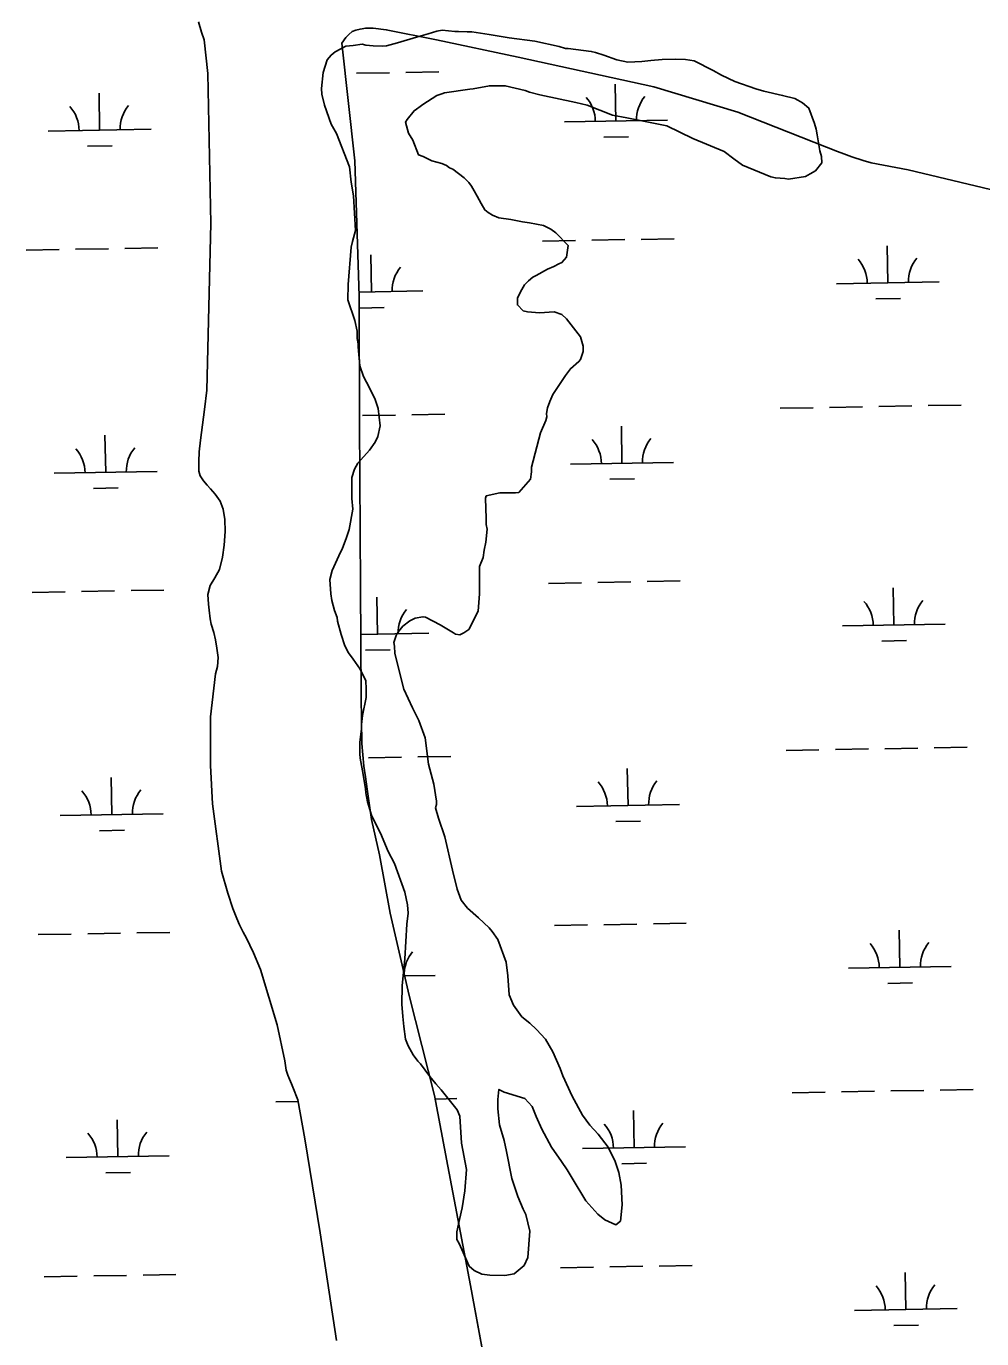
# Model space of a CAD drawing. Extents: x 3903937 to 3942190, y 260677 to 286651.
# Drawn here: x 3919155 to 3920083, y 268241 to 269517 of the extents above; entities that cross this region are included whole.
import ezdxf

# ---------------------------------------------------------------- set-up
doc = ezdxf.new("R2010")
doc.units = 0
for name, color, linetype in [('V-SITE-VEGE', 7, 'Continuous'), ('V-TOPO-SHOR', 7, 'Continuous'), ('V-WETL-SWMP', 7, 'Continuous')]:
    doc.layers.add(name, color=color, linetype=linetype)

msp = doc.modelspace()

# ---------------------------------------------------------------- linework, layer by layer
at = {"layer": 'V-SITE-VEGE'}
for points in [[(3919444.5, 269440), (3919442, 269450.7), (3919441.5, 269455.9), (3919443.1, 269471.7), (3919447.2, 269484), (3919450.8, 269488.6), (3919454.9, 269491.6), (3919465.2, 269497.2), (3919472.3, 269497.7), (3919481.1, 269499.2), (3919484.6, 269498.2), (3919491.8, 269497.6), (3919501, 269497.1), (3919504.6, 269497.6), (3919515.3, 269500.6), (3919533.8, 269506.1), (3919545.1, 269509.2), (3919553.8, 269511.7), (3919558.9, 269512.7), (3919571.2, 269511.6), (3919574.8, 269511.6), (3919583, 269511.1), (3919587.6, 269511), (3919604.4, 269508.4), (3919623.9, 269505.3), (3919648.9, 269502.1), (3919672.5, 269496.9), (3919678.6, 269494.8), (3919681.2, 269494.8), (3919703.7, 269492.1), (3919707.8, 269491.1), (3919715.9, 269488.5), (3919728.7, 269483.8), (3919739.4, 269481.8), (3919752.8, 269482.2), (3919761.5, 269483.2), (3919772.7, 269484.2), (3919785.5, 269484.6), (3919795.2, 269484.1), (3919803.9, 269483), (3919822.3, 269473.7), (3919830.5, 269469.1), (3919843.3, 269462.9), (3919863.7, 269455.7), (3919871.4, 269453.6)], [(3919871.4, 269453.6), (3919889.8, 269449.4), (3919901.5, 269446.3), (3919904.6, 269444.7), (3919909.2, 269442.2), (3919915.3, 269437), (3919920.9, 269422.2), (3919922.4, 269416.5), (3919923.4, 269410.9), (3919925.9, 269395.5), (3919927.4, 269389.9), (3919927.9, 269383.7), (3919921.7, 269376.1), (3919916.6, 269373), (3919912, 269370.5), (3919895.6, 269368), (3919892, 269368.5), (3919882.8, 269369.1), (3919878.2, 269370.1), (3919850.6, 269381.5), (3919842.4, 269387.7), (3919832.8, 269394.9), (3919802.6, 269407.3), (3919777.1, 269419.7), (3919738.2, 269427.5), (3919724.4, 269430.1), (3919699.9, 269440), (3919688.6, 269442.6), (3919653.8, 269449.9), (3919643.6, 269452.5), (3919639.5, 269454), (3919620.1, 269458.7), (3919604.7, 269458.8), (3919588.9, 269455.8), (3919585.8, 269455.3), (3919561.2, 269451.8), (3919558.6, 269450.8), (3919553.5, 269449.3), (3919540.2, 269440.6), (3919537.6, 269438.6), (3919534, 269436), (3919531.5, 269434.5), (3919524.8, 269425.8), (3919523.2, 269423.3), (3919526.2, 269412.5), (3919530.3, 269405.8), (3919535.9, 269391.5), (3919540.5, 269389.9), (3919548.7, 269385.8), (3919553.8, 269384.3), (3919558.4, 269383.2), (3919563, 269381.1), (3919566, 269379.1), (3919569.1, 269377.5), (3919580.3, 269369.3), (3919584.9, 269364.7), (3919587.5, 269361.1), (3919590, 269356.5), (3919593, 269351.3), (3919596.6, 269344.2), (3919600.2, 269338), (3919603.7, 269335.4), (3919607.8, 269332.8), (3919613.9, 269330.3), (3919625.7, 269328.7), (3919637, 269326.6), (3919643.6, 269325.5), (3919657.4, 269322.9), (3919664.6, 269319.3), (3919669.2, 269315.7), (3919681.4, 269303.4), (3919679.8, 269292.1), (3919675.2, 269287), (3919672.1, 269285.5), (3919667.5, 269283), (3919661.3, 269280.4), (3919650.1, 269274.3), (3919647, 269272.8), (3919642.9, 269269.2), (3919638.8, 269265.2), (3919635.1, 269258.5), (3919632, 269252.4), (3919632, 269245.7), (3919637.6, 269240.1), (3919641.7, 269239), (3919653.5, 269238), (3919667.8, 269238.9), (3919675, 269236.4), (3919679.6, 269232.2), (3919693.3, 269214.8), (3919695.8, 269205.6), (3919695.8, 269200.4), (3919693.2, 269192.8), (3919691.7, 269190.7), (3919683.5, 269183.6), (3919678.8, 269177), (3919666.5, 269158.6), (3919663.4, 269152), (3919661.3, 269145.8), (3919660.2, 269140.2), (3919660.7, 269137.1)], [(3919644.2, 268345.4), (3919642, 268319.8), (3919638.4, 268312.2), (3919628.7, 268304), (3919619.9, 268302.5), (3919605.1, 268302.6), (3919597.4, 268303.6), (3919589.8, 268307.2), (3919585.2, 268311.3), (3919578.1, 268327.8), (3919575.5, 268333.4), (3919573, 268337.5), (3919573, 268344.7), (3919575.6, 268356.9), (3919578.2, 268368.2), (3919580.9, 268384.6), (3919582.5, 268405.5), (3919577.5, 268431.1), (3919576.1, 268457.3), (3919573.5, 268463.4), (3919557.7, 268482.9), (3919552.6, 268488.6), (3919547, 268495.8), (3919537.9, 268508.1), (3919535.3, 268510.7), (3919530.7, 268516.8), (3919525.7, 268525.5), (3919523.1, 268532.2), (3919521.6, 268544.5), (3919520.7, 268554.2), (3919519.7, 268566), (3919519.8, 268583.9), (3919522.4, 268610), (3919524.6, 268643.8), (3919525.7, 268654.5), (3919525.2, 268662.7), (3919522.7, 268675), (3919512.6, 268702.7), (3919506.5, 268714.5), (3919498.9, 268732.4), (3919495.3, 268739.1), (3919490.2, 268749.9), (3919486.2, 268762.7), (3919484.7, 268771.4), (3919484.2, 268775.5), (3919482.2, 268789.3), (3919479.2, 268805.2), (3919478.7, 268809.3), (3919478.8, 268820.5), (3919480.4, 268833.8), (3919480.4, 268837.9), (3919481.4, 268846.6), (3919485.1, 268864), (3919485.1, 268872.7), (3919484.6, 268880.4), (3919479.1, 268891.7), (3919472.4, 268901.4), (3919467.9, 268907.6), (3919464.3, 268914.3), (3919460.8, 268925.5), (3919457.2, 268938.3), (3919456.7, 268941.9), (3919454.2, 268948.6), (3919451.7, 268958.3), (3919450.7, 268965), (3919449.7, 268978.8), (3919451.8, 268987.5), (3919460.1, 269005.4), (3919461.6, 269008.4), (3919465.8, 269019.7), (3919468.4, 269027.4), (3919472, 269047.3), (3919471, 269057.5), (3919471.1, 269078), (3919473.7, 269086.2), (3919476.8, 269091.8), (3919488.1, 269104.6), (3919493.8, 269112.2), (3919496.4, 269117.8), (3919498.5, 269128.1), (3919496.5, 269145), (3919493.5, 269154.7), (3919485.3, 269170.6), (3919482.3, 269176.2), (3919478.7, 269186.5), (3919477.3, 269204.9), (3919477.3, 269208), (3919476.3, 269213.1), (3919476.3, 269220.3), (3919473.8, 269230.5), (3919467.2, 269250.5), (3919467.3, 269265.4), (3919470.5, 269301.7), (3919471.6, 269307.3), (3919474.7, 269318), (3919472.8, 269351.8), (3919470.3, 269365.1), (3919468.8, 269380), (3919456.1, 269412.3), (3919451, 269421.5), (3919444.5, 269440)], [(3919660.7, 269137.1), (3919659.7, 269133.5), (3919654.5, 269121.3), (3919645.7, 269088), (3919645.7, 269083.4), (3919644.6, 269076.3), (3919633.3, 269063.5), (3919630.2, 269063), (3919614.9, 269063.1), (3919601.6, 269060.1), (3919601, 269058), (3919601.5, 269038.1), (3919601.5, 269032.4), (3919602.5, 269027.8), (3919601.4, 269015), (3919599.8, 269007.4), (3919598.8, 269000.2), (3919595.1, 268991.5), (3919595, 268964.9), (3919593.9, 268948), (3919584.7, 268930.1), (3919580, 268927.1), (3919575.9, 268925.1), (3919571.8, 268925.6), (3919569.8, 268927.1), (3919557, 268934.9), (3919542.7, 268942.1), (3919540.2, 268942.6), (3919532.5, 268941.1), (3919527.4, 268938.6), (3919520.7, 268933.5), (3919518.1, 268930.4), (3919515, 268926.3), (3919514, 268924.3), (3919511.9, 268917.6), (3919512.4, 268914.1), (3919512.9, 268906.9), (3919521.5, 268872.1), (3919530.1, 268854.1), (3919536.2, 268841.8), (3919542.3, 268824.9), (3919545.7, 268799.3), (3919550.8, 268779.8), (3919553.3, 268763.4), (3919553.2, 268760.3), (3919552.2, 268756.8), (3919555.2, 268747), (3919561.3, 268728.6), (3919568.9, 268696.3), (3919573.4, 268677.9), (3919577.4, 268667.1), (3919583.5, 268659.4), (3919594.3, 268650.1), (3919604.4, 268640.4), (3919607.5, 268636.8), (3919613.1, 268629.1), (3919621.2, 268607), (3919622.7, 268593.7), (3919624.1, 268575.3), (3919628.2, 268565), (3919636.3, 268553.7), (3919644, 268547.6), (3919650.6, 268541.4), (3919659.3, 268532.2), (3919666.4, 268519.8), (3919673.5, 268503.4), (3919676, 268496.3), (3919685.2, 268476.8), (3919695.3, 268458.3), (3919702.4, 268448.5), (3919710.6, 268439.8), (3919720.3, 268427), (3919726.9, 268413.1), (3919730.4, 268402.4), (3919732.9, 268390.1), (3919733.9, 268371.1), (3919732.3, 268355.3), (3919727.6, 268351.7), (3919716.9, 268356.4), (3919710.3, 268362), (3919698.6, 268374.9), (3919685.3, 268396.9), (3919680.3, 268405.1), (3919674.7, 268413.3), (3919665, 268427.2), (3919655.8, 268444.6), (3919650.3, 268457), (3919646.2, 268466.7), (3919639.1, 268474.4), (3919619.1, 268480.6), (3919614, 268483.2), (3919613, 268473.5), (3919612.9, 268464.3), (3919614.4, 268448.9), (3919619, 268433.5), (3919621.5, 268422.8), (3919626.5, 268396.7), (3919632.5, 268379.2), (3919637.6, 268366.9), (3919640.2, 268361.8), (3919644.2, 268345.4)]]:
    msp.add_lwpolyline(points, dxfattribs=at)
at = {"layer": 'V-TOPO-SHOR'}
for points in [[(3919321.9, 269520.8), (3919324.9, 269510.9), (3919327.5, 269503.2), (3919331, 269470.5), (3919334.1, 269324.7), (3919330, 269162.9), (3919327.9, 269144.1), (3919323.8, 269114.1), (3919322.5, 269102.9), (3919322.2, 269093.5), (3919322.3, 269084.2), (3919323.5, 269079.5), (3919326.7, 269074.6), (3919330.3, 269070.5), (3919333.6, 269067.1), (3919338.1, 269061.9), (3919342.9, 269055.1), (3919345.9, 269047.2), (3919347.7, 269037.2), (3919347.9, 269025.4), (3919347, 269012.1), (3919345.4, 269000.6), (3919342.3, 268988.7), (3919338, 268980.6), (3919333.2, 268972.9), (3919331.2, 268964.4), (3919331.6, 268955), (3919332.3, 268948.9), (3919333.4, 268940.7), (3919334.4, 268935.3), (3919336.9, 268927.3), (3919338.5, 268920.3), (3919339.9, 268912), (3919341, 268902.9), (3919340.4, 268894.2), (3919338.4, 268887), (3919333.8, 268845.4), (3919333.5, 268833.2), (3919333.8, 268798.1), (3919335.7, 268760.9), (3919344.3, 268695.5), (3919350.4, 268674.1), (3919355.3, 268659.2), (3919359.4, 268649.3), (3919361.9, 268643.3), (3919365.4, 268636.2), (3919368.5, 268630.3)], [(3919461.4, 269500), (3919465.2, 269505.6), (3919468, 269508.5), (3919471.5, 269511.4), (3919474.9, 269512.8), (3919479.1, 269513.8), (3919484.6, 269514.8), (3919491.9, 269514.8), (3919504.4, 269513.1), (3919553.2, 269503.4), (3919632.7, 269486.4), (3919764.5, 269457.8), (3919846.1, 269433), (3919932.3, 269399), (3919943.1, 269394.8), (3919949.2, 269392.5), (3919957.1, 269389.6), (3919968, 269386.2), (3919975.7, 269383.9), (3920011.7, 269377), (3920091.7, 269357.9)], [(3919461.4, 269500), (3919473.8, 269385.6), (3919478.1, 269254.1), (3919478.5, 269131.3), (3919479.5, 268972.1), (3919480, 268864.8), (3919480.9, 268819.4), (3919482.7, 268797.3), (3919484.3, 268787), (3919485.9, 268775.1), (3919490.2, 268745.6), (3919497.8, 268711.2), (3919508.3, 268654.5), (3919526.9, 268574.6), (3919551.5, 268477.4), (3919564.5, 268408.5), (3919586.5, 268292.6), (3919609.2, 268169.5)], [(3919368.5, 268630.3), (3919371.9, 268623.5), (3919375.4, 268616), (3919382.4, 268599.8), (3919398.6, 268546), (3919405.8, 268511), (3919407.3, 268501.9), (3919408.7, 268497.1), (3919410.3, 268493.2), (3919412.4, 268488.8), (3919413.8, 268485.3), (3919418.4, 268473), (3919425.5, 268435.1), (3919440.1, 268343.9), (3919456.1, 268239.3)]]:
    msp.add_lwpolyline(points, dxfattribs=at)
at = {"layer": 'V-WETL-SWMP'}
for p, q in [((3919321.9, 269520.8), (3919324.9, 269510.9)), ((3919324.9, 269510.9), (3919327.5, 269503.2)), ((3919468, 269508.5), (3919471.5, 269511.4)), ((3919471.5, 269511.4), (3919474.9, 269512.8)), ((3919474.9, 269512.8), (3919479.1, 269513.8)), ((3919479.1, 269513.8), (3919484.6, 269514.8)), ((3919484.6, 269514.8), (3919491.9, 269514.8)), ((3919491.9, 269514.8), (3919504.4, 269513.1)), ((3919504.4, 269513.1), (3919553.2, 269503.4)), ((3919327.5, 269503.2), (3919331, 269470.5)), ((3919461.4, 269500), (3919465.2, 269505.6)), ((3919473.8, 269385.6), (3919461.4, 269500)), ((3919465.2, 269505.6), (3919468, 269508.5)), ((3919553.2, 269503.4), (3919632.7, 269486.4)), ((3919632.7, 269486.4), (3919764.5, 269457.8)), ((3919475.6, 269470.8), (3919507.6, 269471.3)), ((3919523.6, 269471.6), (3919555.6, 269472.2)), ((3919331, 269470.5), (3919334.1, 269324.7)), ((3919727.7, 269424.4), (3919727.1, 269460.4)), ((3919225.9, 269415.6), (3919225.3, 269451.6)), ((3919764.5, 269457.8), (3919846.1, 269433)), ((3919846.1, 269433), (3919932.3, 269399)), ((3919677.8, 269423.6), (3919777.7, 269425.3)), ((3919175.9, 269414.7), (3919275.9, 269416.5)), ((3919716, 269408.8), (3919740, 269409.2)), ((3919214.2, 269400), (3919238.2, 269400.4)), ((3919932.3, 269399), (3919943.1, 269394.8)), ((3919943.1, 269394.8), (3919949.2, 269392.5)), ((3919478.1, 269254.1), (3919473.8, 269385.6)), ((3919949.2, 269392.5), (3919957.1, 269389.6)), ((3919957.1, 269389.6), (3919968, 269386.2)), ((3919968, 269386.2), (3919975.7, 269383.9)), ((3919975.7, 269383.9), (3920011.7, 269377)), ((3920011.7, 269377), (3920091.7, 269357.9)), ((3919334.1, 269324.7), (3919330, 269162.9)), ((3919656.4, 269307.7), (3919688.4, 269308.3)), ((3919704.4, 269308.6), (3919736.4, 269309.2)), ((3919752.4, 269309.4), (3919784.4, 269310)), ((3919154.6, 269298.9), (3919186.5, 269299.5)), ((3919202.5, 269299.8), (3919234.5, 269300.3)), ((3919250.5, 269300.6), (3919282.5, 269301.2)), ((3919490.2, 269258.4), (3919489.5, 269294.4)), ((3919992, 269267.2), (3919991.4, 269303.2)), ((3919942, 269266.3), (3920042, 269268.1)), ((3919478, 269258.2), (3919540.2, 269259.3)), ((3919478.5, 269131.3), (3919478.1, 269254.1)), ((3919478.4, 269242.7), (3919502.4, 269243.2)), ((3919980.3, 269251.6), (3920004.3, 269252)), ((3919330, 269162.9), (3919327.9, 269144.1)), ((3919327.9, 269144.1), (3919323.8, 269114.1)), ((3919887.3, 269145.3), (3919919.3, 269145.8)), ((3919935.3, 269146.1), (3919967.3, 269146.7)), ((3919983.3, 269147), (3920015.3, 269147.5)), ((3920031.3, 269147.8), (3920063.3, 269148.4)), ((3919479.5, 268972.1), (3919478.5, 269131.3)), ((3919481.4, 269138.1), (3919513.4, 269138.7)), ((3919529.4, 269139), (3919561.4, 269139.5)), ((3919733.6, 269091.8), (3919733, 269127.8)), ((3919231.8, 269083), (3919231.1, 269119)), ((3919322.5, 269102.9), (3919322.2, 269093.5)), ((3919323.8, 269114.1), (3919322.5, 269102.9)), ((3919322.2, 269093.5), (3919322.3, 269084.2)), ((3919683.6, 269090.9), (3919783.6, 269092.7)), ((3919181.8, 269082.1), (3919281.8, 269083.9)), ((3919322.3, 269084.2), (3919323.5, 269079.5)), ((3919323.5, 269079.5), (3919326.7, 269074.6)), ((3919721.9, 269076.2), (3919745.9, 269076.6)), ((3919220, 269067.4), (3919244, 269067.8)), ((3919326.7, 269074.6), (3919330.3, 269070.5)), ((3919330.3, 269070.5), (3919333.6, 269067.1)), ((3919333.6, 269067.1), (3919338.1, 269061.9)), ((3919338.1, 269061.9), (3919342.9, 269055.1)), ((3919342.9, 269055.1), (3919345.9, 269047.2)), ((3919345.9, 269047.2), (3919347.7, 269037.2)), ((3919347.9, 269025.4), (3919347, 269012.1)), ((3919347.7, 269037.2), (3919347.9, 269025.4)), ((3919347, 269012.1), (3919345.4, 269000.6)), ((3919345.4, 269000.6), (3919342.3, 268988.7)), ((3919342.3, 268988.7), (3919338, 268980.6)), ((3919338, 268980.6), (3919333.2, 268972.9)), ((3919662.2, 268975.1), (3919694.2, 268975.7)), ((3919710.2, 268976), (3919742.2, 268976.5)), ((3919758.2, 268976.8), (3919790.2, 268977.4)), ((3919160.4, 268966.3), (3919192.4, 268966.9)), ((3919208.4, 268967.1), (3919240.4, 268967.7)), ((3919256.4, 268968), (3919288.4, 268968.5)), ((3919333.2, 268972.9), (3919331.2, 268964.4)), ((3919331.2, 268964.4), (3919331.6, 268955)), ((3919480, 268864.8), (3919479.5, 268972.1)), ((3919496, 268925.8), (3919495.4, 268961.8)), ((3919997.8, 268934.6), (3919997.2, 268970.6)), ((3919331.6, 268955), (3919332.3, 268948.9)), ((3919332.3, 268948.9), (3919333.4, 268940.7)), ((3919333.4, 268940.7), (3919334.4, 268935.3)), ((3919334.4, 268935.3), (3919336.9, 268927.3)), ((3919336.9, 268927.3), (3919338.5, 268920.3)), ((3919479.7, 268925.5), (3919546, 268926.6)), ((3919947.9, 268933.7), (3920047.8, 268935.5)), ((3919338.5, 268920.3), (3919339.9, 268912)), ((3919339.9, 268912), (3919341, 268902.9)), ((3919484.3, 268910.1), (3919508.3, 268910.5)), ((3919986.1, 268919), (3920010.1, 268919.4)), ((3919341, 268902.9), (3919340.4, 268894.2)), ((3919338.4, 268887), (3919333.8, 268845.4)), ((3919340.4, 268894.2), (3919338.4, 268887)), ((3919480.9, 268819.4), (3919480, 268864.8)), ((3919333.8, 268845.4), (3919333.5, 268833.2)), ((3919333.5, 268833.2), (3919333.8, 268798.1)), ((3919482.7, 268797.3), (3919480.9, 268819.4)), ((3919893.1, 268812.7), (3919925.1, 268813.2)), ((3919941.1, 268813.5), (3919973.1, 268814.1)), ((3919989.1, 268814.3), (3920021.1, 268814.9)), ((3920037.1, 268815.2), (3920069.1, 268815.8)), ((3919333.8, 268798.1), (3919335.7, 268760.9)), ((3919484.3, 268787), (3919482.7, 268797.3)), ((3919487.3, 268805.5), (3919519.3, 268806.1)), ((3919535.3, 268806.4), (3919567.3, 268806.9)), ((3919739.5, 268759.2), (3919738.8, 268795.2)), ((3919237.6, 268750.4), (3919237, 268786.4)), ((3919485.9, 268775.1), (3919484.3, 268787)), ((3919490.2, 268745.6), (3919485.9, 268775.1)), ((3919335.7, 268760.9), (3919344.3, 268695.5)), ((3919689.5, 268758.3), (3919789.5, 268760.1)), ((3919187.6, 268749.5), (3919287.6, 268751.2)), ((3919497.8, 268711.2), (3919490.2, 268745.6)), ((3919225.9, 268734.7), (3919249.9, 268735.2)), ((3919727.7, 268743.6), (3919751.7, 268744)), ((3919508.3, 268654.5), (3919497.8, 268711.2)), ((3919344.3, 268695.5), (3919350.4, 268674.1)), ((3919350.4, 268674.1), (3919355.3, 268659.2)), ((3919355.3, 268659.2), (3919359.4, 268649.3)), ((3919359.4, 268649.3), (3919361.9, 268643.3)), ((3919361.9, 268643.3), (3919365.4, 268636.2)), ((3919526.9, 268574.6), (3919508.3, 268654.5)), ((3919668.1, 268642.5), (3919700.1, 268643.1)), ((3919716.1, 268643.3), (3919748.1, 268643.9)), ((3919764.1, 268644.2), (3919796.1, 268644.7)), ((3919166.3, 268633.7), (3919198.3, 268634.2)), ((3919214.3, 268634.5), (3919246.3, 268635.1)), ((3919262.2, 268635.4), (3919294.2, 268635.9)), ((3919365.4, 268636.2), (3919368.5, 268630.3)), ((3919368.5, 268630.3), (3919371.9, 268623.5)), ((3920003.7, 268602), (3920003.1, 268638)), ((3919371.9, 268623.5), (3919375.4, 268616)), ((3919375.4, 268616), (3919382.4, 268599.8)), ((3919382.4, 268599.8), (3919398.6, 268546)), ((3919522.5, 268593.5), (3919551.9, 268594)), ((3919953.7, 268601.1), (3920053.7, 268602.8)), ((3919992, 268586.3), (3920016, 268586.7)), ((3919551.5, 268477.4), (3919526.9, 268574.6)), ((3919398.6, 268546), (3919405.8, 268511)), ((3919405.8, 268511), (3919407.3, 268501.9)), ((3919407.3, 268501.9), (3919408.7, 268497.1)), ((3919408.7, 268497.1), (3919410.3, 268493.2)), ((3919410.3, 268493.2), (3919412.4, 268488.8)), ((3919412.4, 268488.8), (3919413.8, 268485.3)), ((3919413.8, 268485.3), (3919418.4, 268473)), ((3919564.5, 268408.5), (3919551.5, 268477.4)), ((3919899, 268480), (3919931, 268480.6)), ((3919947, 268480.9), (3919979, 268481.4)), ((3919995, 268481.7), (3920027, 268482.3)), ((3920043, 268482.6), (3920075, 268483.1)), ((3919397.2, 268471.2), (3919418.6, 268471.6)), ((3919418.4, 268473), (3919425.5, 268435.1)), ((3919552.2, 268473.9), (3919573.1, 268474.3)), ((3919243.5, 268417.7), (3919242.8, 268453.7)), ((3919745.3, 268426.6), (3919744.7, 268462.6)), ((3919425.5, 268435.1), (3919440.1, 268343.9)), ((3919695.3, 268425.7), (3919795.3, 268427.5)), ((3919193.5, 268416.9), (3919293.5, 268418.6)), ((3919231.8, 268402.1), (3919255.8, 268402.5)), ((3919586.5, 268292.6), (3919564.5, 268408.5)), ((3919733.6, 268410.9), (3919757.6, 268411.4)), ((3919440.1, 268343.9), (3919456.1, 268239.3)), ((3919673.9, 268309.9), (3919705.9, 268310.4)), ((3919721.9, 268310.7), (3919753.9, 268311.3)), ((3919769.9, 268311.6), (3919801.9, 268312.1)), ((3919172.1, 268301), (3919204.1, 268301.6)), ((3919220.1, 268301.9), (3919252.1, 268302.4)), ((3919268.1, 268302.7), (3919300.1, 268303.3)), ((3920009.6, 268269.3), (3920008.9, 268305.3)), ((3919609.2, 268169.5), (3919586.5, 268292.6)), ((3919959.6, 268268.5), (3920059.5, 268270.2)), ((3919997.8, 268253.7), (3920021.8, 268254.1))]:
    msp.add_line(p, q, dxfattribs=at)
for centre, start, end in [((3919672.5, 269424), 0.2366, 41.7802), ((3919783, 269425.9), 140.2366, 181.7802), ((3919170.7, 269415.1), 0.2366, 41.7802), ((3919281.1, 269417.1), 140.2366, 181.7802), ((3919545.4, 269259.8), 140.2366, 181.7802), ((3919936.8, 269266.7), 0.2366, 41.7802), ((3920047.2, 269268.7), 140.2366, 181.7802), ((3919678.4, 269091.3), 0.2366, 41.7802), ((3919788.8, 269093.3), 140.2366, 181.7802), ((3919176.5, 269082.5), 0.2366, 41.7802), ((3919287, 269084.4), 140.2366, 181.7802), ((3919551.2, 268927.2), 140.2366, 181.7802), ((3919942.6, 268934.1), 0.2366, 41.7802), ((3920053.1, 268936), 140.2366, 181.7802), ((3919794.7, 268760.6), 140.2366, 181.7802), ((3919182.4, 268749.9), 0.2366, 41.7802), ((3919292.9, 268751.8), 140.2366, 181.7802), ((3919684.2, 268758.7), 0.2366, 41.7802), ((3919557.1, 268594.6), 140.2366, 177.3678), ((3919948.5, 268601.5), 0.2366, 41.7802), ((3920058.9, 268603.4), 140.2366, 181.7802), ((3919188.2, 268417.2), 0.2366, 41.7802), ((3919298.7, 268419.2), 140.2366, 181.7802), ((3919690.1, 268426.1), 0.2366, 41.7802), ((3919800.5, 268428), 140.2366, 181.7802), ((3919954.3, 268268.8), 0.2366, 41.7802), ((3920064.8, 268270.8), 140.2366, 181.7802)]:
    msp.add_arc(centre, 35.2, start, end, dxfattribs=at)

doc.saveas('drawing.dxf')
